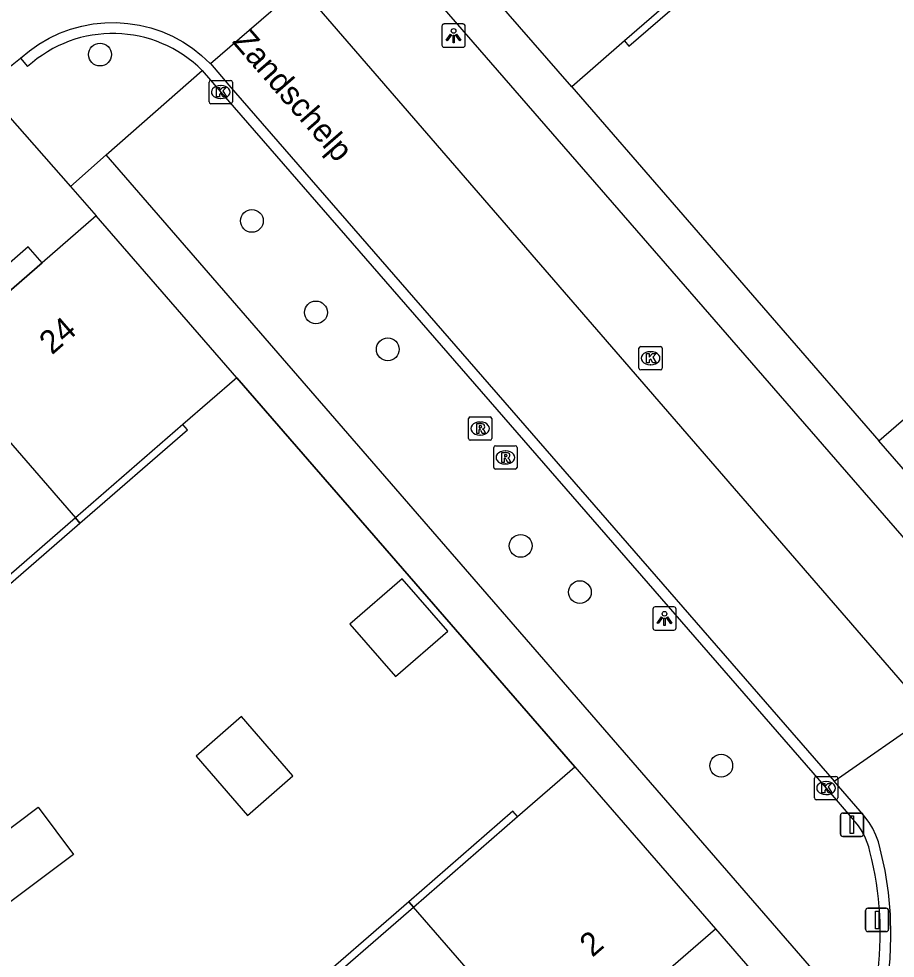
# Model space of a CAD drawing. Extents: x 155888 to 156864, y 383882 to 384671.
# Drawn here: x 156416.46 to 156454.04, y 384345.85 to 384386.13 of the extents above; entities that cross this region are included whole.
import ezdxf

# ---------------------------------------------------------------- set-up
doc = ezdxf.new("R2010")
doc.units = 0
for name, color, linetype in [('IMGEO_Afsluitpaal', 7, 'Continuous'), ('IMGEO_Boom', 7, 'Continuous'), ('IMGEO_Kolk', 7, 'Continuous'), ('IMGEO_Lichtpunt', 7, 'Continuous'), ('IMGEO_Muur', 7, 'Continuous'), ('IMGEO_Openbare_ruimte_label', 7, 'Continuous'), ('IMGEO_Pand', 7, 'Continuous'), ('IMGEO_Pand_nummerreeks', 7, 'Continuous'), ('IMGEO_Pand_overbouw', 7, 'Continuous'), ('IMGEO_Rijbaan_lokaal_gesloten', 7, 'Continuous'), ('IMGEO_Rijbaan_lokaal_open', 7, 'Continuous'), ('IMGEO_Rioolput', 7, 'Continuous'), ('IMGEO_Voetpad_open', 7, 'Continuous')]:
    doc.layers.add(name, color=color, linetype=linetype)

msp = doc.modelspace()

# ---------------------------------------------------------------- linework, layer by layer
at = {"layer": 'IMGEO_Afsluitpaal'}
for p, q in [((156451.688, 384351.169), (156451.688, 384351.969)), ((156451.688, 384351.969), (156451.688, 384351.169)), ((156451.788, 384352.069), (156452.578, 384352.069)), ((156452.578, 384352.069), (156451.788, 384352.069)), ((156452.678, 384351.969), (156452.678, 384351.169)), ((156452.678, 384351.169), (156452.678, 384351.969)), ((156452.578, 384351.069), (156451.788, 384351.069)), ((156451.788, 384351.069), (156452.578, 384351.069)), ((156452.769, 384347.085), (156452.769, 384347.885)), ((156452.769, 384347.885), (156452.769, 384347.085)), ((156452.869, 384347.985), (156453.659, 384347.985)), ((156453.659, 384347.985), (156452.869, 384347.985)), ((156453.759, 384347.885), (156453.759, 384347.085)), ((156453.759, 384347.085), (156453.759, 384347.885)), ((156453.659, 384346.985), (156452.869, 384346.985)), ((156452.869, 384346.985), (156453.659, 384346.985))]:
    msp.add_line(p, q, dxfattribs=at)
for points in [[(156452.108, 384351.944), (156452.258, 384351.944), (156452.258, 384351.194), (156452.108, 384351.194), (156452.108, 384351.944)], [(156453.189, 384347.86), (156453.339, 384347.86), (156453.339, 384347.11), (156453.189, 384347.11), (156453.189, 384347.86)]]:
    msp.add_lwpolyline(points, dxfattribs=at)
for centre, start, end in [((156451.788, 384351.969), 90, 180), ((156451.788, 384351.969), 90, 180), ((156452.578, 384351.969), 0, 90), ((156452.578, 384351.969), 360, 90), ((156451.788, 384351.169), 180, 270), ((156451.788, 384351.169), 180, 270), ((156452.578, 384351.169), 270, 0), ((156452.578, 384351.169), 270, 0), ((156452.869, 384347.885), 90, 180), ((156452.869, 384347.885), 90, 180), ((156453.659, 384347.885), 0, 90), ((156453.659, 384347.885), 360, 90), ((156452.869, 384347.085), 180, 270), ((156452.869, 384347.085), 180, 270), ((156453.659, 384347.085), 270, 0), ((156453.659, 384347.085), 270, 0)]:
    msp.add_arc(centre, 0.1, start, end, dxfattribs=at)
at = {"layer": 'IMGEO_Boom'}
for centre in [(156419.943, 384384.599), (156426.455, 384377.466), (156429.201, 384373.541), (156432.283, 384371.957), (156437.981, 384363.53), (156440.518, 384361.545), (156446.58, 384354.102)]:
    msp.add_circle(centre, 0.489, dxfattribs=at)
at = {"layer": 'IMGEO_Kolk'}
for p, q in [((156424.617, 384382.567), (156424.617, 384383.419)), ((156424.692, 384383.493), (156425.544, 384383.493)), ((156425.105, 384383.273), (156425.13, 384383.273)), ((156425.618, 384383.419), (156425.618, 384382.567)), ((156425.544, 384382.493), (156424.692, 384382.493)), ((156425.128, 384382.713), (156425.103, 384382.713)), ((156443.052, 384371.15), (156443.052, 384372.002)), ((156443.127, 384372.076), (156443.979, 384372.076)), ((156444.053, 384372.002), (156444.053, 384371.15)), ((156443.54, 384371.856), (156443.565, 384371.856)), ((156443.563, 384371.296), (156443.538, 384371.296)), ((156443.979, 384371.076), (156443.127, 384371.076)), ((156450.573, 384352.717), (156450.573, 384353.569)), ((156450.648, 384353.643), (156451.5, 384353.643)), ((156451.061, 384353.423), (156451.086, 384353.423)), ((156451.574, 384353.569), (156451.574, 384352.717)), ((156451.5, 384352.643), (156450.648, 384352.643)), ((156451.084, 384352.863), (156451.059, 384352.863))]:
    msp.add_line(p, q, dxfattribs=at)
for points in [[(156424.617, 384382.567), (156424.617, 384383.419)], [(156424.692, 384383.493), (156425.544, 384383.493)], [(156424.938, 384383.193), (156425.061, 384383.193), (156425.061, 384383.042), (156425.191, 384383.193), (156425.355, 384383.193), (156425.209, 384383.042), (156425.362, 384382.793), (156425.21, 384382.793), (156425.125, 384382.957), (156425.061, 384382.89), (156425.061, 384382.793), (156424.938, 384382.793), (156424.938, 384383.193)], [(156425.618, 384383.419), (156425.618, 384382.567)], [(156425.544, 384382.493), (156424.692, 384382.493)], [(156443.052, 384371.15), (156443.052, 384372.002)], [(156443.127, 384372.076), (156443.979, 384372.076)], [(156444.053, 384372.002), (156444.053, 384371.15)], [(156443.373, 384371.776), (156443.496, 384371.776), (156443.496, 384371.625), (156443.626, 384371.776), (156443.79, 384371.776), (156443.644, 384371.625), (156443.797, 384371.376), (156443.645, 384371.376), (156443.56, 384371.54), (156443.496, 384371.473), (156443.496, 384371.376), (156443.373, 384371.376), (156443.373, 384371.776)], [(156443.979, 384371.076), (156443.127, 384371.076)], [(156450.573, 384352.717), (156450.573, 384353.569)], [(156450.648, 384353.643), (156451.5, 384353.643)], [(156451.574, 384353.569), (156451.574, 384352.717)], [(156450.894, 384353.343), (156451.017, 384353.343), (156451.017, 384353.192), (156451.147, 384353.343), (156451.311, 384353.343), (156451.165, 384353.192), (156451.318, 384352.943), (156451.166, 384352.943), (156451.081, 384353.107), (156451.017, 384353.04), (156451.017, 384352.943), (156450.894, 384352.943), (156450.894, 384353.343)], [(156451.5, 384352.643), (156450.648, 384352.643)]]:
    msp.add_lwpolyline(points, dxfattribs=at)
for centre, start, end in [((156424.694, 384383.417), 91.552, 178.448), ((156424.694, 384383.417), 91.552, 178.448), ((156425.542, 384383.417), 1.552, 88.448), ((156425.542, 384383.417), 1.552, 88.448), ((156424.694, 384382.569), 181.552, 268.448), ((156424.694, 384382.569), 181.552, 268.448), ((156425.542, 384382.569), 271.552, 358.448), ((156425.542, 384382.569), 271.552, 358.448), ((156443.129, 384372), 91.552, 178.448), ((156443.129, 384372), 91.552, 178.448), ((156443.977, 384372), 1.552, 88.448), ((156443.977, 384372), 1.552, 88.448), ((156443.129, 384371.152), 181.552, 268.448), ((156443.129, 384371.152), 181.552, 268.448), ((156443.977, 384371.152), 271.552, 358.448), ((156443.977, 384371.152), 271.552, 358.448), ((156450.65, 384353.567), 91.552, 178.448), ((156450.65, 384353.567), 91.552, 178.448), ((156451.498, 384353.567), 1.552, 88.448), ((156451.498, 384353.567), 1.552, 88.448), ((156450.65, 384352.719), 181.552, 268.448), ((156450.65, 384352.719), 181.552, 268.448), ((156451.498, 384352.719), 271.552, 358.448), ((156451.498, 384352.719), 271.552, 358.448)]:
    msp.add_arc(centre, 0.0765, start, end, dxfattribs=at)
for centre, major_axis, ratio, start_param, end_param in [((156425.104, 384382.993), (-0.387, 0.002), 0.722429, 4.712389, 7.853982), ((156425.129, 384382.993), (-0.39, 0.002), 0.717154, 1.570796, 4.712389), ((156443.539, 384371.576), (-0.387, 0.002), 0.722429, 4.712389, 7.853982), ((156443.564, 384371.576), (-0.39, 0.002), 0.717154, 1.570796, 4.712389), ((156451.06, 384353.143), (-0.387, 0.002), 0.722429, 4.712389, 7.853982), ((156451.085, 384353.143), (-0.39, 0.002), 0.717154, 1.570796, 4.712389)]:
    msp.add_ellipse(centre, major_axis=major_axis, ratio=ratio, start_param=start_param, end_param=end_param, dxfattribs=at)
at = {"layer": 'IMGEO_Lichtpunt'}
for p, q in [((156434.604, 384385.815), (156434.604, 384385.008)), ((156434.604, 384385.815), (156434.604, 384385.008)), ((156435.506, 384385.91), (156434.698, 384385.91)), ((156435.506, 384385.91), (156434.698, 384385.91)), ((156435.6, 384385.008), (156435.6, 384385.815)), ((156435.6, 384385.008), (156435.6, 384385.815)), ((156434.698, 384384.914), (156435.506, 384384.914)), ((156434.698, 384384.914), (156435.506, 384384.914)), ((156443.648, 384360.819), (156443.648, 384360.012)), ((156443.648, 384360.819), (156443.648, 384360.012)), ((156444.55, 384360.914), (156443.742, 384360.914)), ((156444.55, 384360.914), (156443.742, 384360.914)), ((156444.644, 384360.012), (156444.644, 384360.819)), ((156444.644, 384360.012), (156444.644, 384360.819)), ((156443.742, 384359.918), (156444.55, 384359.918)), ((156443.742, 384359.918), (156444.55, 384359.918))]:
    msp.add_line(p, q, dxfattribs=at)
for points in [[(156434.978, 384385.479), (156435.017, 384385.451), (156434.829, 384385.189), (156434.791, 384385.216), (156434.978, 384385.479)], [(156435.08, 384385.431), (156435.127, 384385.431), (156435.127, 384385.109), (156435.08, 384385.109), (156435.08, 384385.431)], [(156435.19, 384385.451), (156435.228, 384385.478), (156435.415, 384385.216), (156435.376, 384385.188), (156435.19, 384385.451)], [(156444.022, 384360.483), (156444.061, 384360.455), (156443.873, 384360.193), (156443.835, 384360.22), (156444.022, 384360.483)], [(156444.124, 384360.435), (156444.171, 384360.435), (156444.171, 384360.113), (156444.124, 384360.113), (156444.124, 384360.435)], [(156444.234, 384360.455), (156444.272, 384360.482), (156444.459, 384360.22), (156444.42, 384360.192), (156444.234, 384360.455)]]:
    msp.add_lwpolyline(points, dxfattribs=at)
for centre in [(156435.103, 384385.613), (156444.147, 384360.617)]:
    msp.add_circle(centre, 0.0994, dxfattribs=at)
for centre, start, end in [((156434.698, 384385.815), 90, 180), ((156434.698, 384385.815), 90, 180), ((156435.506, 384385.815), 0, 90), ((156435.506, 384385.815), 0, 90), ((156434.698, 384385.008), 180, 270), ((156434.698, 384385.008), 180, 270), ((156435.506, 384385.008), 270, 0), ((156435.506, 384385.008), 270, 360), ((156443.742, 384360.819), 90, 180), ((156443.742, 384360.819), 90, 180), ((156444.55, 384360.819), 0, 90), ((156444.55, 384360.819), 0, 90), ((156443.742, 384360.012), 180, 270), ((156443.742, 384360.012), 180, 270), ((156444.55, 384360.012), 270, 0), ((156444.55, 384360.012), 270, 360)]:
    msp.add_arc(centre, 0.0946, start, end, dxfattribs=at)
at = {"layer": 'IMGEO_Muur'}
for points in [[(156440.17, 384383.221), (156453.343, 384368.04)], [(156425.805, 384370.742), (156440.305, 384354.056)]]:
    msp.add_lwpolyline(points, dxfattribs=at)
at = {"layer": 'IMGEO_Pand'}
for points in [[(156440.17, 384383.221), (156434.135, 384390.165)], [(156447.175, 384389.309), (156442.427, 384385.183), (156440.17, 384383.221)], [(156419.78, 384377.687), (156417.461, 384375.672), (156412.858, 384371.674)], [(156425.805, 384370.742), (156419.78, 384377.687)], [(156453.343, 384368.04), (156455.661, 384370.054), (156460.342, 384374.12)], [(156412.858, 384371.674), (156418.886, 384364.732)], [(156425.805, 384370.742), (156423.497, 384368.737), (156418.886, 384364.732)], [(156459.376, 384361.094), (156453.343, 384368.04)], [(156418.886, 384364.732), (156414.256, 384360.709), (156412.095, 384358.832)], [(156432.611, 384357.923), (156434.856, 384359.872), (156432.902, 384362.121), (156430.658, 384360.172), (156432.611, 384357.923)], [(156428.217, 384353.664), (156426.008, 384356.207), (156424.06, 384354.514), (156426.268, 384351.972), (156428.217, 384353.664)], [(156433.382, 384348.039), (156437.846, 384351.919), (156440.305, 384354.056)], [(156440.305, 384354.056), (156446.34, 384347.112)], [(156414.43, 384350.177), (156417.293, 384352.318), (156418.808, 384350.292), (156415.945, 384348.151), (156414.43, 384350.177)], [(156426.593, 384342.138), (156428.735, 384344), (156433.382, 384348.039)], [(156439.415, 384341.093), (156433.382, 384348.039)], [(156439.415, 384341.093), (156443.993, 384345.072), (156446.34, 384347.112)]]:
    msp.add_lwpolyline(points, dxfattribs=at)
at = {"layer": 'IMGEO_Pand_overbouw'}
for points in [[(156447.175, 384389.309), (156442.427, 384385.183), (156442.621, 384384.955), (156447.371, 384389.083)], [(156412.858, 384371.674), (156417.461, 384375.672), (156416.868, 384376.353), (156412.27, 384372.351)], [(156423.497, 384368.737), (156418.886, 384364.732), (156419.083, 384364.505), (156423.694, 384368.511)], [(156414.256, 384360.709), (156414.453, 384360.483), (156419.083, 384364.505), (156418.886, 384364.732)], [(156437.846, 384351.919), (156437.649, 384352.145), (156433.185, 384348.265), (156433.382, 384348.039)], [(156428.735, 384344), (156433.382, 384348.039), (156433.185, 384348.265), (156428.538, 384344.226)]]:
    msp.add_lwpolyline(points, close=True, dxfattribs=at)
at = {"layer": 'IMGEO_Rijbaan_lokaal_gesloten'}
for points in [[(156424.676, 384384.21), (156428.512, 384387.527)], [(156455.52, 384356.291), (156454.804, 384357.143), (156428.512, 384387.527)], [(156416.533, 384384.445), (156416.916, 384384.765), (156417.325, 384385.052), (156417.757, 384385.302), (156418.208, 384385.515), (156418.676, 384385.689), (156419.157, 384385.822), (156419.648, 384385.914), (156420.145, 384385.964), (156420.644, 384385.972), (156421.142, 384385.937), (156421.635, 384385.86), (156422.12, 384385.741), (156422.594, 384385.582), (156423.051, 384385.382), (156423.491, 384385.145), (156423.908, 384384.871), (156424.301, 384384.563), (156424.666, 384384.222), (156424.676, 384384.21)], [(156374.028, 384347.338), (156380.743, 384353.938), (156382.065, 384355.135), (156406.806, 384376.665), (156408.048, 384377.704), (156415.015, 384383.239), (156416.533, 384384.445)], [(156424.676, 384384.21), (156425.465, 384383.293), (156451.421, 384353.443)], [(156451.421, 384353.443), (156455.52, 384356.291)], [(156452.614, 384342.929), (156452.792, 384343.075), (156452.957, 384343.234), (156453.108, 384343.407), (156453.245, 384343.591), (156453.367, 384343.786), (156453.472, 384343.99), (156453.56, 384344.202), (156453.631, 384344.42), (156453.684, 384344.644), (156453.718, 384344.871), (156453.819, 384345.817), (156453.858, 384346.767), (156453.836, 384347.718), (156453.752, 384348.666), (156453.607, 384349.606), (156453.401, 384350.535), (156453.321, 384350.834), (156453.214, 384351.123), (156453.08, 384351.402), (156452.921, 384351.667), (156452.738, 384351.915), (156452.532, 384352.146), (156451.421, 384353.443)]]:
    msp.add_lwpolyline(points, dxfattribs=at)
at = {"layer": 'IMGEO_Rijbaan_lokaal_open'}
for points in [[(156416.533, 384384.445), (156416.84, 384384.082)], [(156424.328, 384383.909), (156425.117, 384382.992), (156451.073, 384353.142), (156452.194, 384351.834)]]:
    msp.add_lwpolyline(points, dxfattribs=at)
for centre, radius, start, end in [((156420.494, 384380.093), 5.41, 44.8653, 132.4877), ((156450.167, 384349.831), 2.85, 11.9243, 44.6531), ((156439.261, 384346.903), 14.138, 352.0612, 14.4052)]:
    msp.add_arc(centre, radius, start, end, dxfattribs=at)
at = {"layer": 'IMGEO_Rioolput'}
for p, q in [((156435.743, 384368.134), (156435.743, 384368.986)), ((156435.818, 384369.06), (156436.67, 384369.06)), ((156436.231, 384368.84), (156436.256, 384368.84)), ((156436.744, 384368.986), (156436.744, 384368.134)), ((156436.254, 384368.28), (156436.229, 384368.28)), ((156436.67, 384368.06), (156435.818, 384368.06)), ((156436.823, 384366.895), (156436.823, 384367.747)), ((156436.898, 384367.821), (156437.75, 384367.821)), ((156437.311, 384367.601), (156437.336, 384367.601)), ((156437.824, 384367.747), (156437.824, 384366.895)), ((156437.75, 384366.821), (156436.898, 384366.821)), ((156437.334, 384367.041), (156437.309, 384367.041))]:
    msp.add_line(p, q, dxfattribs=at)
for points in [[(156435.743, 384368.134), (156435.743, 384368.986)], [(156435.818, 384369.06), (156436.67, 384369.06)], [(156436.332, 384368.758), (156436.08, 384368.76), (156436.08, 384368.36)], [(156436.258, 384368.679), (156436.204, 384368.679), (156436.204, 384368.598)], [(156436.744, 384368.986), (156436.744, 384368.134)], [(156436.08, 384368.36), (156436.204, 384368.36), (156436.204, 384368.522), (156436.215, 384368.522)], [(156436.204, 384368.598), (156436.256, 384368.598)], [(156436.262, 384368.493), (156436.333, 384368.36), (156436.473, 384368.36), (156436.408, 384368.486)], [(156436.67, 384368.06), (156435.818, 384368.06)], [(156436.823, 384366.895), (156436.823, 384367.747)], [(156436.898, 384367.821), (156437.75, 384367.821)], [(156437.412, 384367.519), (156437.16, 384367.521), (156437.16, 384367.121)], [(156437.824, 384367.747), (156437.824, 384366.895)], [(156437.16, 384367.121), (156437.284, 384367.121), (156437.284, 384367.283), (156437.295, 384367.283)], [(156437.338, 384367.44), (156437.284, 384367.44), (156437.284, 384367.359)], [(156437.284, 384367.359), (156437.336, 384367.359)], [(156437.342, 384367.254), (156437.413, 384367.121), (156437.553, 384367.121), (156437.488, 384367.247)], [(156437.75, 384366.821), (156436.898, 384366.821)]]:
    msp.add_lwpolyline(points, dxfattribs=at)
for centre, radius, start, end in [((156435.82, 384368.984), 0.0765, 91.552, 178.448), ((156435.82, 384368.984), 0.0765, 91.552, 178.448), ((156436.264, 384368.583), 0.0964, 77.0061, 93.1865), ((156436.331, 384368.648), 0.109, 350.3612, 89.416), ((156436.668, 384368.984), 0.0765, 1.552, 88.448), ((156436.668, 384368.984), 0.0765, 1.552, 88.448), ((156436.214, 384368.469), 0.0533, 26.0293, 88.6989), ((156436.24, 384368.787), 0.19, 274.7715, 282.9687), ((156436.278, 384368.64), 0.0378, 276.6634, 79.6772), ((156436.329, 384368.648), 0.112, 277.5842, 350.9817), ((156436.313, 384368.433), 0.108, 29.5134, 73.7905), ((156435.82, 384368.136), 0.0765, 181.552, 268.448), ((156435.82, 384368.136), 0.0765, 181.552, 268.448), ((156436.668, 384368.136), 0.0765, 271.552, 358.448), ((156436.668, 384368.136), 0.0765, 271.552, 358.448), ((156436.9, 384367.745), 0.0765, 91.552, 178.448), ((156436.9, 384367.745), 0.0765, 91.552, 178.448), ((156437.411, 384367.409), 0.109, 350.3612, 89.416), ((156437.748, 384367.745), 0.0765, 1.552, 88.448), ((156437.748, 384367.745), 0.0765, 1.552, 88.448), ((156437.294, 384367.23), 0.0533, 26.0293, 88.6989), ((156437.32, 384367.548), 0.19, 274.7715, 282.9687), ((156437.344, 384367.344), 0.0964, 77.0061, 93.1865), ((156437.358, 384367.401), 0.0378, 276.6634, 79.6772), ((156437.409, 384367.409), 0.112, 277.5842, 350.9817), ((156437.393, 384367.194), 0.108, 29.5134, 73.7905), ((156436.9, 384366.897), 0.0765, 181.552, 268.448), ((156436.9, 384366.897), 0.0765, 181.552, 268.448), ((156437.748, 384366.897), 0.0765, 271.552, 358.448), ((156437.748, 384366.897), 0.0765, 271.552, 358.448)]:
    msp.add_arc(centre, radius, start, end, dxfattribs=at)
for centre, major_axis, ratio, start_param, end_param in [((156436.23, 384368.56), (-0.387, 0.002), 0.722429, 4.712389, 7.853982), ((156436.255, 384368.56), (-0.39, 0.002), 0.717154, 1.570796, 4.712389), ((156437.31, 384367.321), (-0.387, 0.002), 0.722429, 4.712389, 7.853982), ((156437.335, 384367.321), (-0.39, 0.002), 0.717154, 1.570796, 4.712389)]:
    msp.add_ellipse(centre, major_axis=major_axis, ratio=ratio, start_param=start_param, end_param=end_param, dxfattribs=at)
at = {"layer": 'IMGEO_Voetpad_open'}
for points in [[(156431.574, 384390.156), (156458.679, 384358.946)], [(156420.201, 384380.296), (156424.328, 384383.909)], [(156440.17, 384383.221), (156453.343, 384368.04)], [(156374.96, 384346.313), (156415.972, 384382.017), (156418.678, 384378.941)], [(156420.201, 384380.296), (156418.678, 384378.941)], [(156451.581, 384344.121), (156420.201, 384380.296)], [(156418.678, 384378.941), (156419.78, 384377.687)], [(156440.305, 384354.056), (156425.805, 384370.742)], [(156446.34, 384347.112), (156450.097, 384342.754)]]:
    msp.add_lwpolyline(points, dxfattribs=at)

# ---------------------------------------------------------------- texts
at = {"layer": 'IMGEO_Openbare_ruimte_label'}
msp.add_text('Zandschelp', height=1, rotation=310.9865, dxfattribs=at).set_placement((156425.578, 384385.143))
at = {"layer": 'IMGEO_Pand_nummerreeks'}
for s, rotation, p in [('24', 40.9816, (156417.883, 384371.696)), ('2', 40.9959, (156441.055, 384345.857))]:
    msp.add_text(s, height=1, rotation=rotation, dxfattribs=at).set_placement(p)

doc.saveas('drawing.dxf')
